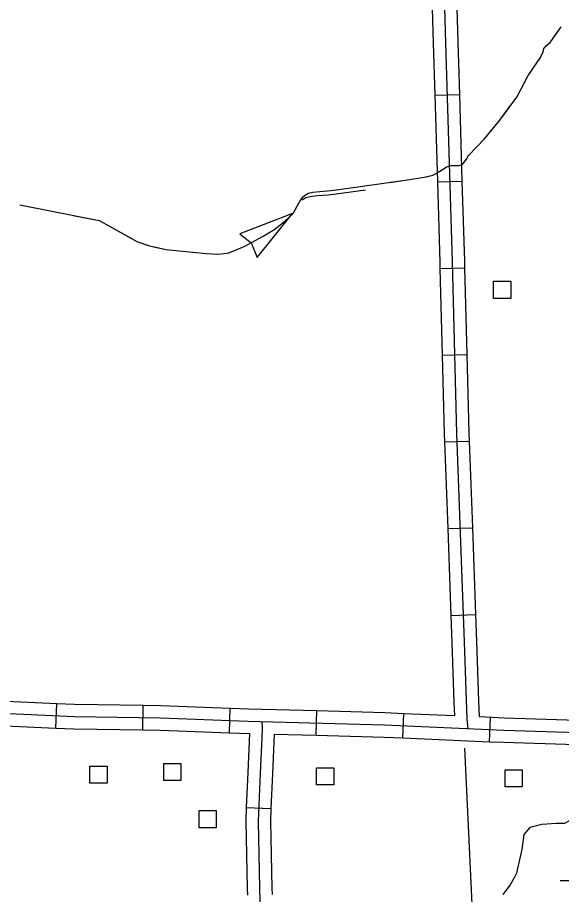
# Model space of a CAD drawing. Extents: x 1084508 to 1142749, y 1057638 to 1093403.
# Drawn here: x 1122872 to 1123911, y 1089107 to 1090783 of the extents above; entities that cross this region are included whole.
import ezdxf

# ---------------------------------------------------------------- set-up
doc = ezdxf.new("R2010")
doc.units = 0
for name, color, linetype in [('Level 32', 7, 'Continuous'), ('Level 35', 7, 'Continuous'), ('Level 43', 7, 'Continuous'), ('Level 44', 7, 'Continuous'), ('Level 5', 7, 'Continuous'), ('Level 56', 7, 'Continuous')]:
    doc.layers.add(name, color=color, linetype=linetype)

msp = doc.modelspace()

# ---------------------------------------------------------------- linework, layer by layer
at = {"layer": 'Level 32'}
for p, q in [((1123669.4, 1090634.8), (1123716.5, 1090636.2)), ((1123674.4, 1090469.1), (1123721.4, 1090470.5)), ((1123679.3, 1090303.5), (1123726.4, 1090304.8)), ((1123683.7, 1090137.9), (1123730.7, 1090139.1)), ((1123688.2, 1089972), (1123735.2, 1089973.7)), ((1123694.2, 1089806.4), (1123741.2, 1089808)), ((1123700.1, 1089640.7), (1123747.2, 1089642.4)), ((1122945.5, 1089425.4), (1122947.7, 1089472.5)), ((1123112, 1089422.1), (1123112.6, 1089469.1)), ((1123277, 1089416.5), (1123278.8, 1089463.5)), ((1123442.9, 1089411.5), (1123444.2, 1089458.6)), ((1123608.2, 1089406.4), (1123610.2, 1089453.4)), ((1123773.8, 1089399.2), (1123775.8, 1089446.3)), ((1123309.4, 1089273.5), (1123356.4, 1089271.4))]:
    msp.add_line(p, q, dxfattribs=at)
for points in [[(1123621.3, 1092457), (1123624.5, 1092409.7), (1123627.3, 1092308.5), (1123644, 1091907.4), (1123660.1, 1091520), (1123664.1, 1091414.2), (1123673.9, 1091145.2), (1123680.2, 1091072.8), (1123690, 1090734.9), (1123702.5, 1090315.9), (1123711.2, 1089988.3), (1123725.5, 1089590), (1123730.7, 1089442.2), (1123732.4, 1089424.6)], [(1123664.5, 1090800.5), (1123666.4, 1090734.2), (1123669.4, 1090634.8)], [(1123711.6, 1090801.8), (1123713.5, 1090735.6), (1123716.5, 1090636.2)], [(1123669.4, 1090634.8), (1123674.4, 1090469.1)], [(1123716.5, 1090636.2), (1123721.4, 1090470.5)], [(1123674.4, 1090469.1), (1123679, 1090315.2), (1123679.3, 1090303.5)], [(1123721.4, 1090470.5), (1123726.1, 1090316.5), (1123726.4, 1090304.8)], [(1123679.3, 1090303.5), (1123683.7, 1090137.9)], [(1123726.4, 1090304.8), (1123730.7, 1090139.1)], [(1123683.7, 1090137.9), (1123687.6, 1089987.5), (1123688.2, 1089972)], [(1123730.7, 1090139.1), (1123734.7, 1089989), (1123735.2, 1089973.7)], [(1123688.2, 1089972), (1123694.2, 1089806.4)], [(1123735.2, 1089973.7), (1123741.2, 1089808)], [(1123741.2, 1089808), (1123747.2, 1089642.4)], [(1123694.2, 1089806.4), (1123700.1, 1089640.7)], [(1123700.1, 1089640.7), (1123702, 1089589.1), (1123706, 1089475.1)], [(1123747.2, 1089642.4), (1123749, 1089590.8), (1123753, 1089476.8)], [(1120956.4, 1089528.3), (1121210.7, 1089523), (1121380.4, 1089514.7), (1121609.7, 1089503.3), (1121704.6, 1089501.4), (1121790.8, 1089497.2), (1122045.2, 1089479), (1122189.8, 1089475.2), (1122606.3, 1089464.5), (1122980.3, 1089447.4), (1123145.4, 1089445.1), (1123312.5, 1089438.7), (1123573.3, 1089431.5), (1123801.5, 1089421.6), (1124244.8, 1089407.2), (1124692.1, 1089394.7), (1125088.4, 1089378), (1125359.1, 1089367.9), (1125395.1, 1089365.9), (1125402.3, 1089364.6), (1125406.7, 1089363), (1125409.3, 1089361.8)], [(1122782.1, 1089480), (1122947.7, 1089472.5)], [(1123706, 1089475.1), (1123706.9, 1089449.3)], [(1123753, 1089476.8), (1123754.1, 1089447.2)], [(1122947.7, 1089472.5), (1122981, 1089471), (1123112.6, 1089469.1)], [(1123112.6, 1089469.1), (1123146.1, 1089468.7), (1123278.8, 1089463.5)], [(1123278.8, 1089463.5), (1123313.3, 1089462.2), (1123444.2, 1089458.6)], [(1123444.2, 1089458.6), (1123574.1, 1089455), (1123610.2, 1089453.4)], [(1123610.2, 1089453.4), (1123706.9, 1089449.3)], [(1123754.1, 1089447.2), (1123802.4, 1089445.1), (1123941.2, 1089440.6)], [(1122780, 1089433), (1122945.5, 1089425.4)], [(1122945.5, 1089425.4), (1122979.6, 1089423.9), (1123112, 1089422.1)], [(1123338.9, 1089438), (1123339.9, 1089424.9), (1123338.8, 1089406.7), (1123335.8, 1089339.2), (1123331.8, 1089247.4), (1123334.8, 1089119.3), (1123337.8, 1089004.3)], [(1123112, 1089422.1), (1123144.8, 1089421.6), (1123277, 1089416.5)], [(1123277, 1089416.5), (1123315.7, 1089415)], [(1123315.7, 1089415), (1123312.3, 1089340.2), (1123309.4, 1089273.5)], [(1123362.7, 1089413.7), (1123359.3, 1089338.1), (1123356.4, 1089271.4)], [(1123362.7, 1089413.7), (1123442.9, 1089411.5)], [(1123442.9, 1089411.5), (1123572.5, 1089407.9), (1123608.2, 1089406.4)], [(1123608.2, 1089406.4), (1123773.8, 1089399.2)], [(1123773.8, 1089399.2), (1123800.6, 1089398.1), (1123939.7, 1089393.6)], [(1123309.4, 1089273.5), (1123308.2, 1089247.6), (1123311.3, 1089118.7), (1123311.6, 1089106.1)], [(1123356.4, 1089271.4), (1123355.3, 1089247.1), (1123358.3, 1089119.9), (1123358.7, 1089107.4)]]:
    msp.add_lwpolyline(points, dxfattribs=at)
at = {"layer": 'Level 35'}
for points in [[(1124357.2, 1089380.5), (1124340.4, 1089310.8), (1124321.5, 1089273), (1124298.8, 1089256), (1124249.7, 1089237.1), (1124168.5, 1089233.3), (1124126.9, 1089229.5), (1124100.5, 1089231.4), (1124060.8, 1089248.4), (1124032.5, 1089261.7), (1124007.9, 1089271.1), (1123981.5, 1089271.1), (1123953.1, 1089267.3), (1123936.1, 1089254.1), (1123917.2, 1089242.8), (1123902.1, 1089242.8), (1123873.8, 1089240.9), (1123851.1, 1089235.2), (1123839.8, 1089222), (1123836, 1089193.6), (1123826.5, 1089154.7)], [(1123826.5, 1089154.7), (1123825.4, 1089148.3), (1123821.6, 1089140.6), (1123813.7, 1089126), (1123799.1, 1089107)]]:
    msp.add_lwpolyline(points, dxfattribs=at)
at = {"layer": 'Level 43'}
for p, q in [((1123397.9, 1090408.2), (1123297.2, 1090369.9)), ((1123329.8, 1090324.7), (1123397.9, 1090408.2)), ((1123297.2, 1090369.9), (1123319.4, 1090351.8)), ((1123319.6, 1090351.5), (1123329.8, 1090324.7))]:
    msp.add_line(p, q, dxfattribs=at)
for points in [[(1122876.7, 1090424.8), (1123028.4, 1090394.9), (1123042.6, 1090387.6), (1123100.4, 1090355.1), (1123124.2, 1090346.8), (1123155.8, 1090339.9), (1123181.1, 1090337), (1123233.1, 1090332.4), (1123254.9, 1090331), (1123267.2, 1090331.8), (1123276.2, 1090333.5), (1123305.5, 1090345.6), (1123341.7, 1090365.2), (1123364.1, 1090378.7), (1123383.9, 1090394.5), (1123398.6, 1090408.8), (1123410.1, 1090429.5), (1123415.5, 1090438.4), (1123420.4, 1090443), (1123427.9, 1090447.1), (1123436.2, 1090449.1), (1123450, 1090450.8), (1123471, 1090452.2), (1123485.9, 1090454.5), (1123612.9, 1090471.9), (1123652.8, 1090478.6), (1123666, 1090482), (1123675.8, 1090487.2), (1123687.3, 1090494.6), (1123691.9, 1090497.8), (1123700.5, 1090500.4), (1123715.1, 1090500.1), (1123720, 1090501.5), (1123723.7, 1090503.8), (1123730.1, 1090512.2), (1123734.1, 1090519.4), (1123764.2, 1090551), (1123793.8, 1090586.6), (1123826, 1090631.1), (1123848.1, 1090672.5), (1123871.1, 1090706.4), (1123876.5, 1090717.2), (1123878, 1090724.1), (1123882, 1090729.2), (1123890, 1090735), (1123895.5, 1090743.6), (1123903.3, 1090754.5), (1123911, 1090765.4)], [(1123835.6, 1090649.1), (1123848.1, 1090672.5), (1123871.1, 1090706.4), (1123876.5, 1090717.2), (1123878, 1090724.1), (1123882, 1090729.2), (1123890, 1090735), (1123895.5, 1090743.6), (1123901.9, 1090752.6)], [(1123775.8, 1090564.9), (1123793.8, 1090586.6), (1123813.7, 1090614.1)], [(1123733.9, 1090519), (1123734.1, 1090519.4), (1123764.2, 1090551), (1123775.8, 1090564.9)], [(1123583.3, 1090467.9), (1123612.9, 1090471.9), (1123652.8, 1090478.6), (1123657.2, 1090479.7)], [(1123415.2, 1090434.6), (1123415.5, 1090434.8), (1123423, 1090438.8), (1123431.3, 1090440.8), (1123445.1, 1090442.6), (1123466, 1090444), (1123481, 1090446.3), (1123537.3, 1090454)], [(1122876.7, 1090424.8), (1122937.7, 1090412.8)], [(1122978.4, 1090404.8), (1123028.4, 1090394.9), (1123042.6, 1090387.6), (1123092.6, 1090359.5)], [(1123294.3, 1090341), (1123305.5, 1090345.6), (1123341.7, 1090365.2), (1123364.1, 1090378.7), (1123365, 1090379.4)], [(1123131.3, 1090345.2), (1123155.8, 1090339.9), (1123181.1, 1090337), (1123233.1, 1090332.4), (1123254.6, 1090331)]]:
    msp.add_lwpolyline(points, dxfattribs=at)
at = {"layer": 'Level 44'}
msp.add_line((1123908.7, 1089133.8), (1124065.6, 1089133.8), dxfattribs=at)
at = {"layer": 'Level 5'}
msp.add_lwpolyline([(1123725.9, 1089387.2), (1123740.5, 1089089)], dxfattribs=at)
at = {"layer": 'Level 56'}
for points in [[(1123781.6, 1090246.3), (1123781.6, 1090279), (1123814.4, 1090279), (1123814.4, 1090246.3)], [(1123151.7, 1089325), (1123151.7, 1089357.7), (1123184.4, 1089357.7), (1123184.4, 1089325)], [(1123010.7, 1089320.1), (1123010.7, 1089352.8), (1123043.5, 1089352.8), (1123043.5, 1089320.1)], [(1123443.7, 1089316.8), (1123443.7, 1089349.5), (1123476.4, 1089349.5), (1123476.4, 1089316.8)], [(1123803.6, 1089313), (1123803.6, 1089345.7), (1123836.4, 1089345.7), (1123836.4, 1089313)], [(1123219.2, 1089234.8), (1123219.2, 1089267.5), (1123252, 1089267.5), (1123252, 1089234.8)]]:
    msp.add_lwpolyline(points, close=True, dxfattribs=at)

doc.saveas('drawing.dxf')
